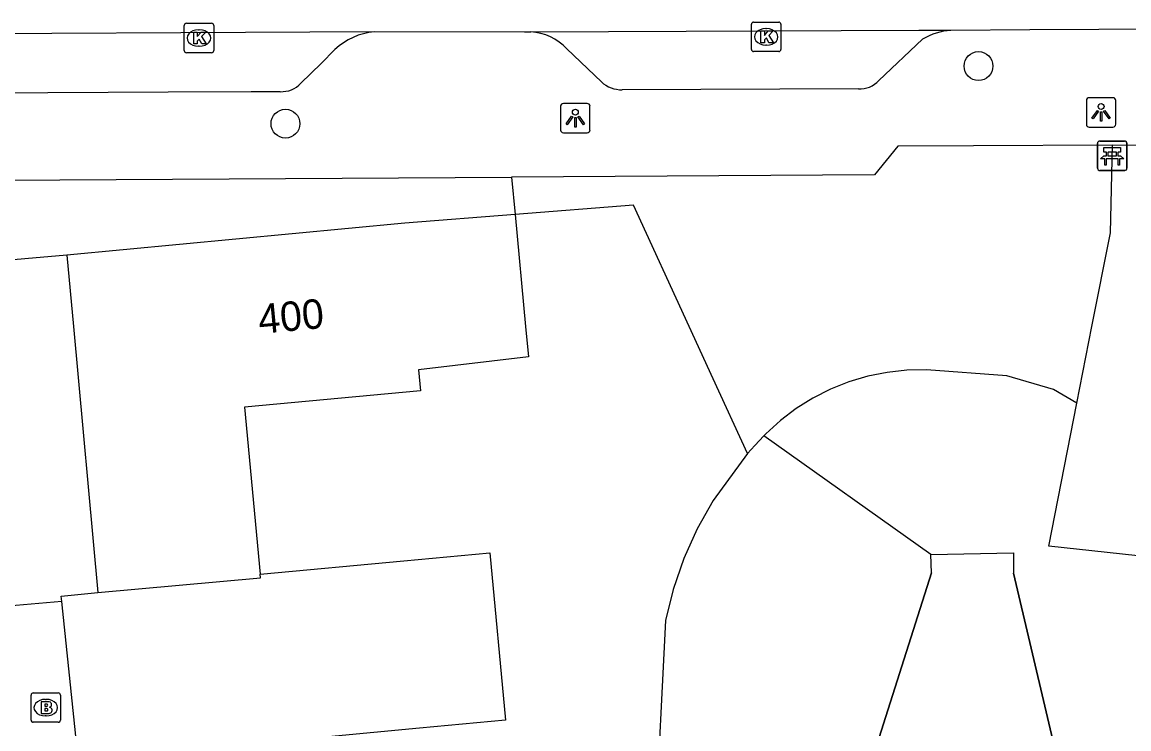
# Model space of a CAD drawing. Extents: x 157793 to 159380, y 380882 to 382313.
# Drawn here: x 158476.55 to 158514.1, y 381236.34 to 381260.34 of the extents above; entities that cross this region are included whole.
import ezdxf

# ---------------------------------------------------------------- set-up
doc = ezdxf.new("R2010")
doc.units = 0
for name, color, linetype in [('IMGEO_Bank', 7, 'Continuous'), ('IMGEO_Boom', 7, 'Continuous'), ('IMGEO_Brandkraan', 7, 'Continuous'), ('IMGEO_Damwand', 7, 'Continuous'), ('IMGEO_Erf', 7, 'Continuous'), ('IMGEO_Groenvoorziening', 7, 'Continuous'), ('IMGEO_Kolk', 7, 'Continuous'), ('IMGEO_Lichtpunt', 7, 'Continuous'), ('IMGEO_Oever', 7, 'Continuous'), ('IMGEO_Pand', 7, 'Continuous'), ('IMGEO_Pand_nummerreeks', 7, 'Continuous'), ('IMGEO_Rijbaan_lokaal_gesloten', 7, 'Continuous'), ('IMGEO_Voetpad_open', 7, 'Continuous'), ('IMGEO_Waterloop', 7, 'Continuous')]:
    doc.layers.add(name, color=color, linetype=linetype)

msp = doc.modelspace()

# ---------------------------------------------------------------- linework, layer by layer
at = {"layer": 'IMGEO_Bank'}
for p, q in [((158513.114, 381256.299), (158513.955, 381256.299)), ((158513.955, 381256.299), (158513.114, 381256.299)), ((158513.039, 381255.374), (158513.039, 381256.215)), ((158513.039, 381256.215), (158513.039, 381255.374)), ((158513.348, 381255.805), (158513.348, 381255.911)), ((158513.392, 381255.911), (158513.392, 381255.805)), ((158513.68, 381255.917), (158513.398, 381255.917)), ((158513.686, 381255.805), (158513.686, 381255.911)), ((158513.73, 381255.911), (158513.73, 381255.805)), ((158514.039, 381256.224), (158514.039, 381255.383)), ((158514.039, 381255.383), (158514.039, 381256.224)), ((158513.736, 381255.697), (158513.343, 381255.697)), ((158513.398, 381255.799), (158513.68, 381255.799)), ((158513.964, 381255.299), (158513.123, 381255.299)), ((158513.123, 381255.299), (158513.964, 381255.299))]:
    msp.add_line(p, q, dxfattribs=at)
for points in [[(158513.342, 381255.917), (158513.256, 381255.917), (158513.256, 381256.078), (158513.819, 381256.078), (158513.819, 381255.917), (158513.736, 381255.917)], [(158513.286, 381255.697), (158513.144, 381255.697), (158513.256, 381255.799), (158513.342, 381255.799)], [(158513.336, 381255.69), (158513.336, 381255.483), (158513.293, 381255.483), (158513.293, 381255.69)], [(158513.736, 381255.799), (158513.819, 381255.799), (158513.931, 381255.697), (158513.792, 381255.697)], [(158513.786, 381255.69), (158513.786, 381255.483), (158513.742, 381255.483), (158513.742, 381255.69)]]:
    msp.add_lwpolyline(points, dxfattribs=at)
for centre, radius, start, end in [((158513.117, 381256.221), 0.0779, 92.4484, 184.2845), ((158513.117, 381256.221), 0.0779, 92.4484, 184.2845), ((158513.961, 381256.221), 0.0779, 2.4484, 94.2845), ((158513.961, 381256.221), 0.0779, 2.4484, 94.2845), ((158513.341, 381255.91), 0.00671, 2.8957, 87.1043), ((158513.398, 381255.91), 0.00671, 92.8957, 177.1043), ((158513.68, 381255.91), 0.00671, 2.8957, 87.1043), ((158513.737, 381255.91), 0.00671, 92.8957, 177.1043), ((158513.286, 381255.69), 0.00671, 2.8957, 87.1043), ((158513.343, 381255.69), 0.00671, 92.8957, 177.1043), ((158513.341, 381255.806), 0.00671, 272.8957, 357.1043), ((158513.398, 381255.806), 0.00671, 182.8957, 267.1043), ((158513.68, 381255.806), 0.00671, 272.8957, 357.1043), ((158513.737, 381255.806), 0.00671, 182.8957, 267.1043), ((158513.735, 381255.69), 0.00671, 2.8957, 87.1043), ((158513.792, 381255.69), 0.00671, 92.8957, 177.1043), ((158513.117, 381255.377), 0.0779, 182.4484, 274.2845), ((158513.117, 381255.377), 0.0779, 182.4484, 274.2845), ((158513.961, 381255.377), 0.0779, 272.4484, 4.2845), ((158513.961, 381255.377), 0.0779, 272.4484, 4.2845)]:
    msp.add_arc(centre, radius, start, end, dxfattribs=at)
at = {"layer": 'IMGEO_Boom'}
for centre in [(158509.001, 381258.845), (158485.482, 381256.889)]:
    msp.add_circle(centre, 0.489, dxfattribs=at)
at = {"layer": 'IMGEO_Brandkraan'}
for p, q in [((158476.848, 381236.641), (158476.848, 381237.493)), ((158476.923, 381237.567), (158477.775, 381237.567)), ((158477.849, 381237.493), (158477.849, 381236.641)), ((158477.336, 381237.347), (158477.361, 381237.347)), ((158477.359, 381236.787), (158477.334, 381236.787)), ((158477.775, 381236.567), (158476.923, 381236.567))]:
    msp.add_line(p, q, dxfattribs=at)
for points in [[(158476.848, 381236.641), (158476.848, 381237.493)], [(158476.923, 381237.567), (158477.775, 381237.567)], [(158477.849, 381237.493), (158477.849, 381236.641)], [(158477.196, 381237.267), (158477.196, 381236.867), (158477.409, 381236.867)], [(158477.427, 381237.267), (158477.196, 381237.267)], [(158477.375, 381237.186), (158477.321, 381237.186), (158477.321, 381237.11)], [(158477.321, 381237.11), (158477.374, 381237.11)], [(158477.383, 381237.034), (158477.321, 381237.034), (158477.321, 381236.953)], [(158477.321, 381236.953), (158477.383, 381236.953)], [(158477.775, 381236.567), (158476.923, 381236.567)]]:
    msp.add_lwpolyline(points, dxfattribs=at)
for centre, radius, start, end in [((158476.925, 381237.491), 0.0765, 91.552, 178.448), ((158476.925, 381237.491), 0.0765, 91.552, 178.448), ((158477.773, 381237.491), 0.0765, 1.552, 88.448), ((158477.773, 381237.491), 0.0765, 1.552, 88.448), ((158477.376, 381237.148), 0.0379, 267.8285, 90.9355), ((158477.431, 381237.122), 0.145, 59.4692, 91.5367), ((158477.456, 381237.169), 0.0922, 285.5137, 58.1501), ((158477.384, 381236.993), 0.0404, 269.8759, 90.5077), ((158477.415, 381237.118), 0.251, 268.6676, 293.5347), ((158477.461, 381236.977), 0.105, 301.3115, 78.989), ((158476.925, 381236.643), 0.0765, 181.552, 268.448), ((158476.925, 381236.643), 0.0765, 181.552, 268.448), ((158477.773, 381236.643), 0.0765, 271.552, 358.448), ((158477.773, 381236.643), 0.0765, 271.552, 358.448)]:
    msp.add_arc(centre, radius, start, end, dxfattribs=at)
for centre, major_axis, ratio, start_param, end_param in [((158477.335, 381237.067), (-0.387, 0.002), 0.722429, 4.712389, 7.853982), ((158477.36, 381237.067), (-0.39, 0.002), 0.717154, 1.570796, 4.712389)]:
    msp.add_ellipse(centre, major_axis=major_axis, ratio=ratio, start_param=start_param, end_param=end_param, dxfattribs=at)
at = {"layer": 'IMGEO_Damwand'}
for points in [[(158507.404, 381241.637), (158505.229, 381234.804), (158505.058, 381233.303), (158505.66, 381222.198), (158506.931, 381212.355), (158508.367, 381205.448), (158512.128, 381190.562)], [(158513.005, 381229.672), (158510.194, 381241.626)]]:
    msp.add_lwpolyline(points, dxfattribs=at)
at = {"layer": 'IMGEO_Erf'}
msp.add_lwpolyline([(158501.163, 381245.692), (158500, 381244.102), (158499.458, 381243.136), (158499.004, 381242.125), (158498.642, 381241.078), (158498.379, 381240.02), (158498.028, 381233.08), (158498.298, 381226.136), (158498.506, 381224.008), (158499.061, 381218.56), (158500, 381211.858), (158500.66, 381208.431), (158502.748, 381197.597)], dxfattribs=at)
at = {"layer": 'IMGEO_Groenvoorziening'}
for points in [[(158512.342, 381247.404), (158512.852, 381250), (158513.477, 381253.181), (158513.546, 381256.159)], [(158493.156, 381255.076), (158493.276, 381253.804)], [(158501.163, 381245.692), (158500, 381248.228), (158499.187, 381250), (158497.296, 381254.122), (158493.276, 381253.804)], [(158512.342, 381247.404), (158511.545, 381247.861), (158509.958, 381248.329), (158507.239, 381248.533), (158506.569, 381248.519), (158505.902, 381248.446), (158505.245, 381248.313), (158504.602, 381248.122), (158503.979, 381247.875), (158503.381, 381247.573), (158502.812, 381247.218), (158502.277, 381246.814), (158501.78, 381246.364), (158501.715, 381246.295)], [(158515.341, 381242.114), (158511.389, 381242.548), (158512.342, 381247.404)], [(158501.715, 381246.295), (158501.406, 381245.966), (158501.163, 381245.692)]]:
    msp.add_lwpolyline(points, dxfattribs=at)
at = {"layer": 'IMGEO_Kolk'}
for p, q in [((158482.047, 381259.372), (158482.047, 381260.224)), ((158482.122, 381260.298), (158482.974, 381260.298)), ((158482.535, 381260.078), (158482.56, 381260.078)), ((158483.048, 381260.224), (158483.048, 381259.372)), ((158501.294, 381259.41), (158501.294, 381260.262)), ((158501.369, 381260.336), (158502.221, 381260.336)), ((158501.782, 381260.116), (158501.807, 381260.116)), ((158502.295, 381260.262), (158502.295, 381259.41)), ((158482.974, 381259.298), (158482.122, 381259.298)), ((158482.558, 381259.518), (158482.533, 381259.518)), ((158502.221, 381259.336), (158501.369, 381259.336)), ((158501.805, 381259.556), (158501.78, 381259.556))]:
    msp.add_line(p, q, dxfattribs=at)
for points in [[(158482.047, 381259.372), (158482.047, 381260.224)], [(158482.122, 381260.298), (158482.974, 381260.298)], [(158482.368, 381259.998), (158482.491, 381259.998), (158482.491, 381259.847), (158482.621, 381259.998), (158482.785, 381259.998), (158482.639, 381259.847), (158482.792, 381259.598), (158482.64, 381259.598), (158482.555, 381259.762), (158482.491, 381259.695), (158482.491, 381259.598), (158482.368, 381259.598), (158482.368, 381259.998)], [(158483.048, 381260.224), (158483.048, 381259.372)], [(158501.294, 381259.41), (158501.294, 381260.262)], [(158501.369, 381260.336), (158502.221, 381260.336)], [(158501.615, 381260.036), (158501.738, 381260.036), (158501.738, 381259.885), (158501.868, 381260.036), (158502.032, 381260.036), (158501.886, 381259.885), (158502.039, 381259.636), (158501.887, 381259.636), (158501.802, 381259.8), (158501.738, 381259.733), (158501.738, 381259.636), (158501.615, 381259.636), (158501.615, 381260.036)], [(158502.295, 381260.262), (158502.295, 381259.41)], [(158482.974, 381259.298), (158482.122, 381259.298)], [(158502.221, 381259.336), (158501.369, 381259.336)]]:
    msp.add_lwpolyline(points, dxfattribs=at)
for centre, start, end in [((158482.124, 381260.222), 91.552, 178.448), ((158482.124, 381260.222), 91.552, 178.448), ((158482.972, 381260.222), 1.552, 88.448), ((158482.972, 381260.222), 1.552, 88.448), ((158501.371, 381260.26), 91.552, 178.448), ((158501.371, 381260.26), 91.552, 178.448), ((158502.219, 381260.26), 1.552, 88.448), ((158502.219, 381260.26), 1.552, 88.448), ((158482.124, 381259.374), 181.552, 268.448), ((158482.124, 381259.374), 181.552, 268.448), ((158482.972, 381259.374), 271.552, 358.448), ((158482.972, 381259.374), 271.552, 358.448), ((158501.371, 381259.412), 181.552, 268.448), ((158501.371, 381259.412), 181.552, 268.448), ((158502.219, 381259.412), 271.552, 358.448), ((158502.219, 381259.412), 271.552, 358.448)]:
    msp.add_arc(centre, 0.0765, start, end, dxfattribs=at)
for centre, major_axis, ratio, start_param, end_param in [((158482.534, 381259.798), (-0.387, 0.002), 0.722429, 4.712389, 7.853982), ((158482.559, 381259.798), (-0.39, 0.002), 0.717154, 1.570796, 4.712389), ((158501.781, 381259.836), (-0.387, 0.002), 0.722429, 4.712389, 7.853982), ((158501.806, 381259.836), (-0.39, 0.002), 0.717154, 1.570796, 4.712389)]:
    msp.add_ellipse(centre, major_axis=major_axis, ratio=ratio, start_param=start_param, end_param=end_param, dxfattribs=at)
at = {"layer": 'IMGEO_Lichtpunt'}
for p, q in [((158513.564, 381257.77), (158512.756, 381257.77)), ((158513.564, 381257.77), (158512.756, 381257.77)), ((158494.821, 381257.481), (158494.821, 381256.674)), ((158494.821, 381257.481), (158494.821, 381256.674)), ((158495.723, 381257.576), (158494.915, 381257.576)), ((158495.723, 381257.576), (158494.915, 381257.576)), ((158495.817, 381256.674), (158495.817, 381257.481)), ((158495.817, 381256.674), (158495.817, 381257.481)), ((158512.662, 381257.675), (158512.662, 381256.868)), ((158512.662, 381257.675), (158512.662, 381256.868)), ((158513.658, 381256.868), (158513.658, 381257.675)), ((158513.658, 381256.868), (158513.658, 381257.675)), ((158512.756, 381256.774), (158513.564, 381256.774)), ((158512.756, 381256.774), (158513.564, 381256.774)), ((158494.915, 381256.58), (158495.723, 381256.58)), ((158494.915, 381256.58), (158495.723, 381256.58))]:
    msp.add_line(p, q, dxfattribs=at)
for points in [[(158495.195, 381257.145), (158495.234, 381257.117), (158495.046, 381256.855), (158495.008, 381256.882), (158495.195, 381257.145)], [(158495.297, 381257.097), (158495.344, 381257.097), (158495.344, 381256.775), (158495.297, 381256.775), (158495.297, 381257.097)], [(158495.407, 381257.117), (158495.445, 381257.144), (158495.632, 381256.882), (158495.593, 381256.854), (158495.407, 381257.117)], [(158513.036, 381257.339), (158513.075, 381257.311), (158512.887, 381257.049), (158512.849, 381257.076), (158513.036, 381257.339)], [(158513.138, 381257.291), (158513.185, 381257.291), (158513.185, 381256.969), (158513.138, 381256.969), (158513.138, 381257.291)], [(158513.248, 381257.311), (158513.286, 381257.338), (158513.473, 381257.076), (158513.434, 381257.048), (158513.248, 381257.311)]]:
    msp.add_lwpolyline(points, dxfattribs=at)
for centre in [(158495.32, 381257.279), (158513.161, 381257.473)]:
    msp.add_circle(centre, 0.0994, dxfattribs=at)
for centre, start, end in [((158512.756, 381257.675), 90, 180), ((158512.756, 381257.675), 90, 180), ((158513.564, 381257.675), 0, 90), ((158513.564, 381257.675), 0, 90), ((158494.915, 381257.481), 90, 180), ((158494.915, 381257.481), 90, 180), ((158495.723, 381257.481), 0, 90), ((158495.723, 381257.481), 0, 90), ((158494.915, 381256.674), 180, 270), ((158494.915, 381256.674), 180, 270), ((158495.723, 381256.674), 270, 0), ((158495.723, 381256.674), 270, 360), ((158512.756, 381256.868), 180, 270), ((158512.756, 381256.868), 180, 270), ((158513.564, 381256.868), 270, 0), ((158513.564, 381256.868), 270, 360)]:
    msp.add_arc(centre, 0.0946, start, end, dxfattribs=at)
at = {"layer": 'IMGEO_Oever'}
msp.add_lwpolyline([(158507.383, 381242.268), (158501.715, 381246.295)], dxfattribs=at)
at = {"layer": 'IMGEO_Pand'}
for points in [[(158493.276, 381253.804), (158489.528, 381253.507), (158478.061, 381252.429)], [(158493.276, 381253.804), (158493.634, 381250), (158493.731, 381248.97), (158489.996, 381248.529), (158490.062, 381247.821), (158484.098, 381247.26), (158484.63, 381241.595)], [(158478.061, 381252.429), (158466.655, 381251.426)], [(158478.061, 381252.429), (158478.285, 381250), (158479.12, 381240.97)], [(158484.63, 381241.595), (158489.499, 381242.052), (158492.418, 381242.326), (158492.951, 381236.641), (158490.034, 381236.367), (158484.07, 381235.806), (158484.601, 381230.141)], [(158479.12, 381240.97), (158484.641, 381241.474), (158484.63, 381241.595)], [(158477.894, 381240.668), (158477.877, 381240.851), (158479.12, 381240.97)], [(158477.894, 381240.668), (158473.723, 381240.304)], [(158479.065, 381229.354), (158477.894, 381240.668)]]:
    msp.add_lwpolyline(points, dxfattribs=at)
at = {"layer": 'IMGEO_Rijbaan_lokaal_gesloten'}
for points in [[(158488.504, 381260.004), (158470.976, 381259.911)], [(158493.81, 381260.001), (158493.599, 381260), (158488.504, 381260.004)], [(158508.067, 381260.053), (158506.971, 381260.049), (158493.81, 381260.001)], [(158522.472, 381260.13), (158510.744, 381260.078), (158508.067, 381260.053)]]:
    msp.add_lwpolyline(points, dxfattribs=at)
at = {"layer": 'IMGEO_Voetpad_open'}
for points in [[(158507.103, 381259.756), (158505.62, 381258.352)], [(158487.162, 381259.403), (158486.694, 381258.928), (158486.005, 381258.263)], [(158496.206, 381258.309), (158495.026, 381259.433)], [(158485.302, 381257.975), (158484.319, 381257.971), (158481.508, 381257.956), (158471.292, 381257.899)], [(158504.924, 381258.067), (158496.91, 381258.039)], [(158513.546, 381256.159), (158508.826, 381256.141), (158506.263, 381256.131), (158505.475, 381255.148), (158493.156, 381255.076)], [(158513.546, 381256.159), (158517.527, 381256.175)], [(158466.315, 381254.92), (158493.156, 381255.076)]]:
    msp.add_lwpolyline(points, dxfattribs=at)
for centre, radius, start, end in [((158488.673, 381257.828), 2.182, 94.4362, 133.8132), ((158493.714, 381258.209), 1.795, 43.004, 86.9209), ((158508.166, 381258.018), 2.037, 92.7913, 121.4559), ((158485.344, 381258.874), 0.9, 267.304, 317.2512), ((158496.899, 381259.064), 1.025, 227.4315, 270.6026), ((158504.959, 381258.973), 0.907, 267.7773, 316.7592)]:
    msp.add_arc(centre, radius, start, end, dxfattribs=at)
at = {"layer": 'IMGEO_Waterloop'}
for points in [[(158512.128, 381190.562), (158508.367, 381205.448), (158506.931, 381212.355), (158505.66, 381222.198), (158505.058, 381233.303), (158505.229, 381234.804), (158507.404, 381241.637), (158507.383, 381242.268)], [(158507.383, 381242.268), (158510.188, 381242.321), (158510.194, 381241.626), (158513.005, 381229.672), (158515.917, 381214.011), (158515.944, 381213.865), (158516.477, 381213.972), (158516.731, 381212.677), (158516.186, 381212.568), (158516.212, 381212.426), (158520.434, 381189.717), (158520.559, 381188.901), (158520.773, 381186.584), (158520.779, 381184.256), (158520.577, 381181.938), (158520.169, 381179.647), (158519.558, 381177.401), (158518.748, 381175.219), (158517.747, 381173.118), (158516.963, 381171.591), (158515.975, 381170.015), (158515.182, 381168.971)]]:
    msp.add_lwpolyline(points, dxfattribs=at)

# ---------------------------------------------------------------- texts
at = {"layer": 'IMGEO_Pand_nummerreeks'}
msp.add_text('400', height=1, rotation=5.371, dxfattribs=at).set_placement((158484.604, 381249.751))

doc.saveas('drawing.dxf')
